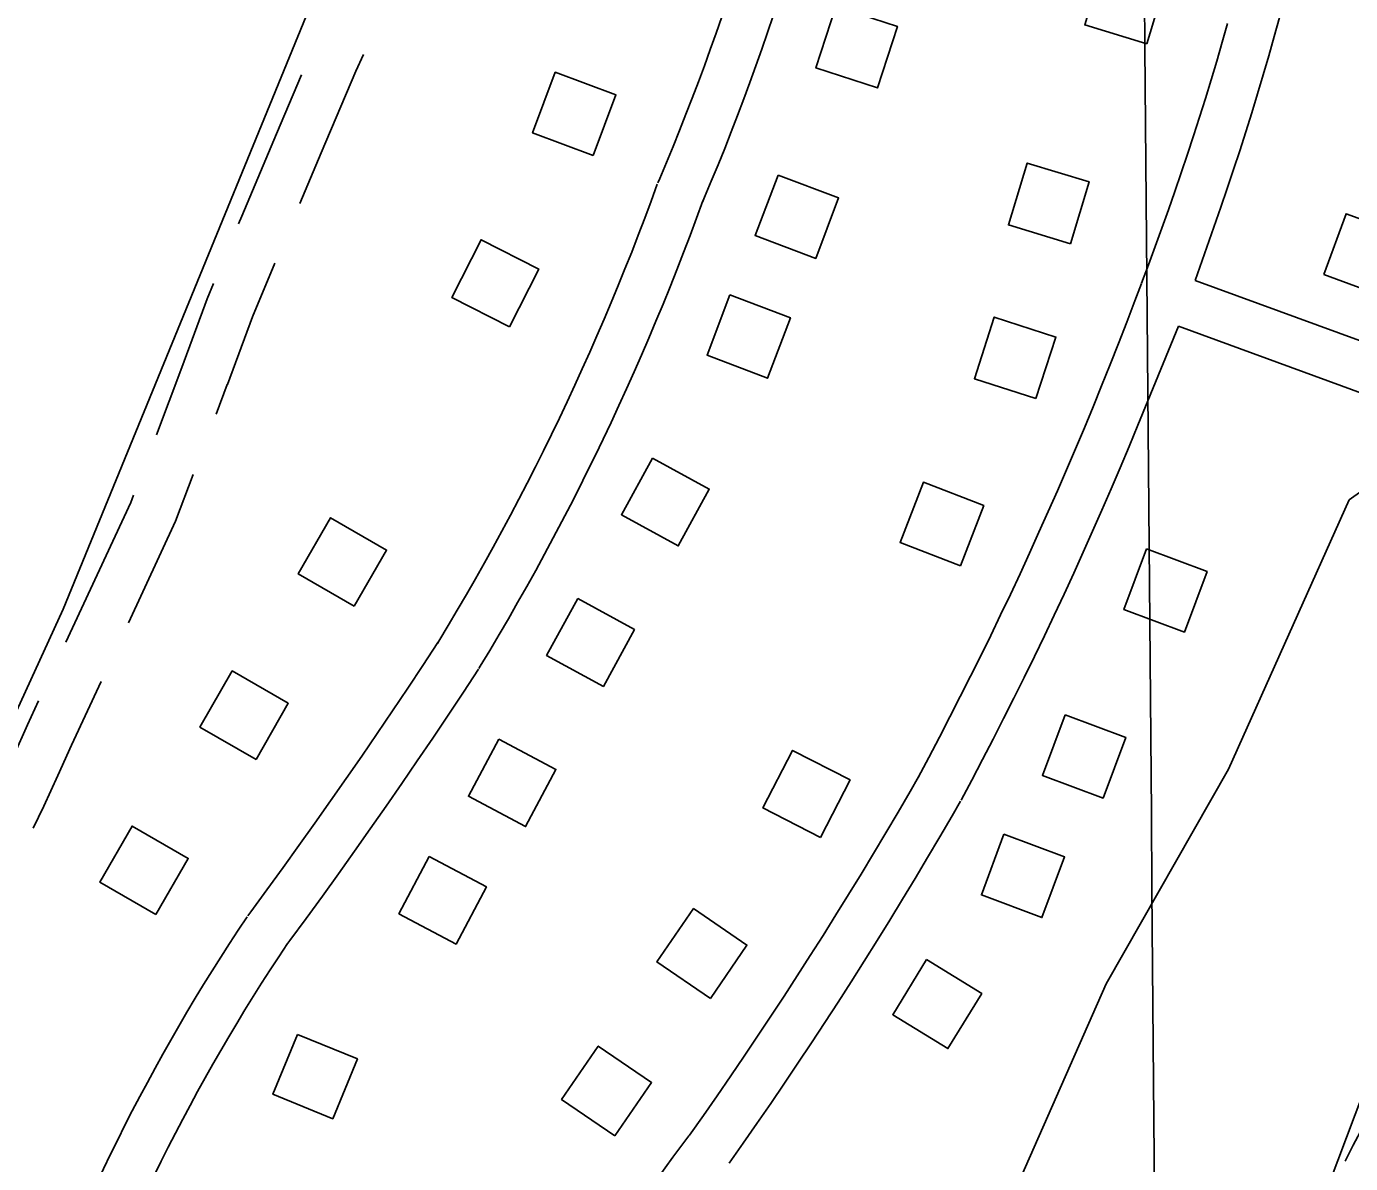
# Model space of a CAD drawing. Extents: x 3568792 to 3606828, y 529143 to 554785.
# Drawn here: x 3586193 to 3587012, y 537335 to 538038 of the extents above; entities that cross this region are included whole.
import ezdxf

# ---------------------------------------------------------------- set-up
doc = ezdxf.new("R2010")
doc.units = 0
for name, color, linetype in [('V-BLDG-OTLN', 7, 'Continuous'), ('V-GRID-MAJR', 7, 'Continuous'), ('V-ROAD-CNTR', 7, 'Continuous'), ('V-SITE-OTLN', 7, 'Continuous')]:
    doc.layers.add(name, color=color, linetype=linetype)

msp = doc.modelspace()

# ---------------------------------------------------------------- linework, layer by layer
at = {"layer": 'V-BLDG-OTLN'}
for points in [[(3586885.5751903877, 538027.18691936), (3586897.175167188, 538065.4688427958), (3586858.8942437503, 538077.067819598), (3586847.2942669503, 538038.7868961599)], [(3586693.4605746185, 538050.2858731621), (3586681.0605994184, 538012.2559492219), (3586719.0905233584, 537999.85697402), (3586731.48949856, 538037.8858979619)], [(3586543.47487459, 537958.0850575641), (3586557.46484661, 537995.5589826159), (3586519.9909215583, 538009.547954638), (3586506.0009495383, 537972.0740295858)], [(3586838.3782847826, 537903.585166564), (3586849.9782615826, 537941.86709), (3586811.6973381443, 537953.466066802), (3586800.0973613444, 537915.185143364)], [(3586657.716646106, 537946.05208163), (3586643.54467445, 537908.6481564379), (3586680.9485996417, 537894.4751847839), (3586695.121571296, 537931.8791099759)], [(3586995.024971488, 537884.565204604), (3587032.592896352, 537870.8312320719), (3587046.327868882, 537908.399156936), (3587008.7599440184, 537922.133129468)], [(3586491.7089781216, 537852.23726926), (3586509.832941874, 537887.8951979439), (3586474.1740131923, 537906.019161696), (3586456.0510494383, 537870.3612330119)], [(3586627.981705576, 537872.026229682), (3586613.8097339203, 537834.6223044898), (3586651.213659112, 537820.449332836), (3586665.386630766, 537857.853258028)], [(3586817.0993273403, 537807.8803579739), (3586829.393302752, 537845.9442818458), (3586791.3303788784, 537858.239257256), (3586779.035403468, 537820.1753333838)], [(3586580.062801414, 537771.1474314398), (3586560.870839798, 537736.051501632), (3586595.965769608, 537716.8595400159), (3586615.1577312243, 537751.9554698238)], [(3586770.475420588, 537704.4705647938), (3586784.867391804, 537741.79249015), (3586747.5454664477, 537756.1834613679), (3586733.15449523, 537718.8615360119)], [(3586395.8080489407, 537679.569994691), (3586415.770009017, 537714.2319253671), (3586381.107078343, 537734.1948854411), (3586361.1451182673, 537699.531954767)], [(3586885.4061907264, 537715.0005437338), (3586871.4122187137, 537677.5286186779), (3586908.8851437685, 537663.5346466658), (3586922.878115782, 537701.0075717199)], [(3586533.863893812, 537684.28260517), (3586514.6719321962, 537649.1866753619), (3586549.7668620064, 537629.9947137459), (3586568.9588236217, 537665.090643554)], [(3586335.05029144, 537584.9208038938), (3586355.0122515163, 537619.58273457), (3586320.349320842, 537639.545694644), (3586300.3873607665, 537604.88276397)], [(3586835.0802913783, 537612.456748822), (3586821.086319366, 537574.984823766), (3586858.55924442, 537560.990851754), (3586872.552216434, 537598.463776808)], [(3586485.100991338, 537597.445778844), (3586466.3370288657, 537562.1198494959), (3586501.661958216, 537543.355887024), (3586520.426920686, 537578.6808163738)], [(3586683.9475936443, 537536.6049005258), (3586702.227557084, 537572.18282937), (3586666.6486282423, 537590.4627928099), (3586648.368664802, 537554.883863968)], [(3586273.188415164, 537489.0079957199), (3586293.1503752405, 537523.6699263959), (3586258.4874445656, 537543.6328864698), (3586238.5254844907, 537508.969955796)], [(3586797.3413668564, 537538.6068965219), (3586783.347394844, 537501.1349714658), (3586820.8203198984, 537487.1409994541), (3586834.813291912, 537524.6139245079)], [(3586442.141077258, 537524.8149241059), (3586423.3771147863, 537489.4889947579), (3586458.702044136, 537470.7250322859), (3586477.467006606, 537506.0499616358)], [(3586615.858729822, 537437.1330994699), (3586638.480684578, 537470.121033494), (3586605.4927505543, 537492.74298825), (3586582.8697958, 537459.7550542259)], [(3586749.503462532, 537461.14805144), (3586728.5575044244, 537427.070119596), (3586762.6344362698, 537406.1241614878), (3586783.5803943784, 537440.2020933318)], [(3586360.691240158, 537414.967143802), (3586345.493270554, 537377.9672178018), (3586382.4931965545, 537362.7682482), (3586397.691166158, 537399.7681741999)], [(3586556.886847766, 537352.149269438), (3586579.5088025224, 537385.1372034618), (3586546.520868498, 537407.7591582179), (3586523.897913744, 537374.7712241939)]]:
    msp.add_lwpolyline(points, close=True, dxfattribs=at)
at = {"layer": 'V-GRID-MAJR'}
msp.add_spline([(3586912.77, 534664.873), (3586861.669, 540722.205), (3586810.539, 546783.005), (3586759.409, 552843.8200000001), (3586759.38, 552847.2710000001)], degree=3, dxfattribs=at)
at = {"layer": 'V-ROAD-CNTR'}
for p, q in [((3587721.23251907, 537585.8528020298), (3586915.520130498, 537880.85221203)), ((3586289.241969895, 537827.1349199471), (3586273.5681436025, 537785.4560696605)), ((3586317.322030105, 537816.5750800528), (3586310.4524500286, 537798.3079259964))]:
    msp.add_line(p, q, dxfattribs=at)
for points in [[(3586915.520130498, 537880.85221203), (3586931.360098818, 537926.148121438), (3586935.338090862, 537937.766098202), (3586939.2390830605, 537949.4090749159), (3586943.065075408, 537961.0780515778), (3586946.813067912, 537972.7720281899), (3586950.485060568, 537984.4910047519), (3586954.07905338, 537996.232981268), (3586957.5960463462, 538007.9969577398), (3586961.0350394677, 538019.7859341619), (3586964.3970327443, 538031.5959105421), (3586967.683026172, 538043.427886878), (3586970.8890197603, 538055.28186317), (3586974.018013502, 538067.1568394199), (3586977.0690074, 538079.0508156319), (3586980.0420014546, 538090.9657918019), (3586982.9359956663, 538102.8997679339), (3586985.7519900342, 538114.85174403), (3586988.489984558, 538126.8227200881), (3586991.1479792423, 538138.8116961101), (3586993.727974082, 538150.8166720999), (3586996.22896908, 538162.838648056), (3586998.626964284, 538174.7586242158)], [(3586622.866715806, 538043.8308860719), (3586619.373722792, 538033.725906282), (3586615.8067299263, 538023.6459264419), (3586612.1657372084, 538013.5939465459), (3586608.4497446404, 538003.5689665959), (3586604.660752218, 537993.5719865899), (3586600.796759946, 537983.6040065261), (3586596.8587678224, 537973.6640264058), (3586592.846775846, 537963.753046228), (3586588.763784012, 537953.87206599), (3586584.5987923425, 537944.004085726), (3586583.380794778, 537941.1580914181)], [(3586654.7456520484, 538044.4788847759), (3586651.2566590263, 538034.1369054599), (3586647.691666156, 538023.82192609), (3586644.0506734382, 538013.533946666), (3586640.333680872, 538003.2719671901), (3586636.541688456, 537993.0389876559), (3586632.672696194, 537982.834008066), (3586628.7287040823, 537972.6580284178), (3586624.708712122, 537962.5120487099), (3586620.61472031, 537952.395068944), (3586616.4457286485, 537942.310089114), (3586612.2087371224, 537932.27210919), (3586610.9627396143, 537929.3581150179)], [(3586882.301196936, 537879.156215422), (3586886.605188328, 537890.4991927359), (3586890.818179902, 537901.8231700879), (3586894.9581716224, 537913.176147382), (3586899.021163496, 537924.554124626), (3586903.010155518, 537935.960101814), (3586906.9241476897, 537947.390078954), (3586910.763140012, 537958.8470560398), (3586914.527132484, 537970.3300330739), (3586918.2151251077, 537981.836010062), (3586921.827117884, 537993.3649870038), (3586925.3631108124, 538004.9189638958), (3586928.8241038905, 538016.4949407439), (3586932.2090971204, 538028.0939175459), (3586935.517090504, 538039.7158943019)], [(3586401.399761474, 538020.449083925), (3586396.831312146, 538010.2936635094), (3586375.3205568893, 537959.7463790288), (3586362.1339157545, 537928.4833636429)], [(3586363.222024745, 538007.9302296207), (3586347.697443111, 537971.4496209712), (3586326.260858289, 537920.6275598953), (3586324.2570090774, 537915.8341972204)], [(3586583.08479537, 537940.411092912), (3586579.2198031, 537929.8441140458), (3586575.29981094, 537919.354135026), (3586571.30481893, 537908.8931559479), (3586567.2358270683, 537898.461176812), (3586563.093835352, 537888.0561976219), (3586558.8788437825, 537877.68221837), (3586554.5888523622, 537867.3392390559), (3586550.2268610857, 537857.024259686), (3586545.791869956, 537846.7432802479), (3586541.282878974, 537836.49230075), (3586536.7038881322, 537826.2733211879), (3586532.050897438, 537816.088341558), (3586527.326906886, 537805.9353618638), (3586522.52991648, 537795.8153821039), (3586517.6629262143, 537785.731402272), (3586512.7239360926, 537775.680422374), (3586507.71494611, 537765.665442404), (3586502.633956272, 537755.6874623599), (3586497.4829665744, 537745.7434822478), (3586492.2609770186, 537735.83750206), (3586486.9699876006, 537725.9685217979), (3586481.608998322, 537716.1375414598), (3586476.179009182, 537706.3445610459), (3586470.679020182, 537696.5895805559), (3586465.111031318, 537686.8745999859), (3586459.473042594, 537677.1986193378), (3586453.767054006, 537667.5626386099), (3586447.982065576, 537657.9486578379), (3586447.177067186, 537656.6226604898)], [(3586611.2587390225, 537930.105113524), (3586607.357746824, 537919.4401348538), (3586603.363754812, 537908.75215623), (3586599.292762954, 537898.091177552), (3586595.147771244, 537887.461198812), (3586590.925779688, 537876.8602200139), (3586586.6307882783, 537866.2902411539), (3586582.260797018, 537855.749262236), (3586577.81480591, 537845.240283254), (3586573.295814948, 537834.7633042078), (3586568.702824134, 537824.3183250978), (3586564.035833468, 537813.905345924), (3586559.29484295, 537803.5263666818), (3586554.4808525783, 537793.1813873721), (3586549.5938623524, 537782.8714079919), (3586544.6348722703, 537772.5954285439), (3586539.601882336, 537762.3544490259), (3586534.4968925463, 537752.1494694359), (3586529.3199028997, 537741.9814897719), (3586524.0709133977, 537731.8495100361), (3586518.7509240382, 537721.7555302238), (3586513.3599348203, 537711.700550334), (3586507.8969457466, 537701.6815703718), (3586502.362956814, 537691.7025903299), (3586496.7589680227, 537681.7636102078), (3586491.0849793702, 537671.8646300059), (3586485.340990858, 537662.004649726), (3586479.5270024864, 537652.1866693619), (3586473.656014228, 537642.4286888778), (3586472.819015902, 537641.050691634)], [(3586346.643825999, 537891.6045367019), (3586332.7965562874, 537858.4807939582), (3586317.3532984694, 537816.6589862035)], [(3586308.8290596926, 537878.9293461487), (3586304.873443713, 537869.4672060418), (3586289.2107015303, 537827.0510137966)], [(3586744.320472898, 537573.6948263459), (3586750.9494596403, 537586.1618014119), (3586757.48944656, 537598.6277764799), (3586763.957433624, 537611.130751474), (3586770.35442083, 537623.6697263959), (3586776.6814081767, 537636.2457012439), (3586782.9373956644, 537648.855676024), (3586789.122383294, 537661.5016507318), (3586795.235371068, 537674.1816253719), (3586801.275358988, 537686.896599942), (3586807.2443470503, 537699.6455744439), (3586813.1423352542, 537712.4275488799), (3586818.967323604, 537725.243523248), (3586824.7183121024, 537738.0914975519), (3586830.3983007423, 537750.9724717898), (3586836.005289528, 537763.884445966), (3586841.53927846, 537776.8284200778), (3586846.99926754, 537789.80239413), (3586852.3872567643, 537802.80736812), (3586857.700246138, 537815.8433420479), (3586862.940235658, 537828.908315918), (3586868.106225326, 537842.003289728), (3586873.197215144, 537855.12726348), (3586878.217205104, 537868.2842371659), (3586882.2831969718, 537879.1092155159)], [(3586770.808419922, 537559.610854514), (3586777.4774065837, 537572.151829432), (3586784.095393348, 537584.7678042), (3586790.641380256, 537597.420778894), (3586797.1163673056, 537610.1117535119), (3586803.5193545, 537622.83772806), (3586809.84934184, 537635.5997025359), (3586816.1083293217, 537648.39767694), (3586822.295316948, 537661.2316512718), (3586828.40930472, 537674.0986255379), (3586834.450292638, 537687.001599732), (3586840.418280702, 537699.9375738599), (3586846.3132689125, 537712.90754792), (3586852.13425727, 537725.909521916), (3586857.8822457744, 537738.9444958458), (3586863.557234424, 537752.0124697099), (3586869.157223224, 537765.1124435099), (3586874.6832121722, 537778.24241725), (3586880.1352012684, 537791.405390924), (3586905.123151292, 537852.7122683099)], [(3587709.7975419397, 537554.688864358), (3587432.697096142, 537656.755660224), (3587389.846181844, 537675.2366232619), (3586905.123151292, 537852.7122683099)], [(3586296.2910522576, 537760.8988287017), (3586285.2453212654, 537732.0523821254), (3586256.147539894, 537669.3654108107)], [(3586259.2661578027, 537748.1003179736), (3586257.598678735, 537743.7456178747), (3586217.459029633, 537657.2705358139)], [(3586447.4640666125, 537657.0766595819), (3586438.1720851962, 537642.94268785), (3586428.831103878, 537628.881715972), (3586419.4251226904, 537614.864744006), (3586409.952141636, 537600.8937719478), (3586400.414160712, 537586.965799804), (3586390.8101799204, 537573.0828275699), (3586381.141199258, 537559.2468552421), (3586371.4072187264, 537545.4558828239), (3586361.607238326, 537531.711910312), (3586351.743258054, 537518.0129377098), (3586341.8152779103, 537504.360965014), (3586331.813297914, 537490.7449922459), (3586329.9723015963, 537488.2529972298)], [(3586472.532016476, 537640.5966925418), (3586463.20003514, 537626.4027209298), (3586453.781053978, 537612.2237492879), (3586444.297072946, 537598.0887775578), (3586434.744092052, 537583.9998057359), (3586425.126111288, 537569.9558338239), (3586415.4421306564, 537555.9568618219), (3586405.691150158, 537542.0048897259), (3586395.8751697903, 537528.0979175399), (3586385.993189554, 537514.2379452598), (3586376.047209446, 537500.4249728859), (3586366.03522947, 537486.6590004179), (3586355.9672496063, 537472.951027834), (3586354.10025334, 537470.4250328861)], [(3586239.3063703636, 537633.0835411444), (3586221.0575552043, 537593.7691020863), (3586212.591642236, 537574.9428620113), (3586203.876204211, 537556.052867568), (3586197.372543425, 537542.3035324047)], [(3586200.6178601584, 537620.9886662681), (3586193.7704447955, 537606.2368979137), (3586185.2903577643, 537587.3791379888), (3586176.6957957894, 537568.751132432), (3586167.922529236, 537550.2036425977), (3586158.9713529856, 537531.7452547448), (3586158.2984731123, 537530.3916657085)], [(3586602.9517556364, 537352.6672684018), (3586611.5277384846, 537364.8442440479), (3586620.016721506, 537377.0342196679), (3586628.4397046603, 537389.2691951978), (3586636.796687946, 537401.5491706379), (3586645.088671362, 537413.874145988), (3586653.312654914, 537426.2421212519), (3586661.4726385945, 537438.6560964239), (3586669.565622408, 537451.1110715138), (3586677.58960636, 537463.6100465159), (3586685.548590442, 537476.1540214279), (3586693.4405746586, 537488.7379962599), (3586701.2635590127, 537501.3639710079), (3586709.018543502, 537514.033945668), (3586716.707528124, 537526.7429202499), (3586724.326512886, 537539.493894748), (3586731.8774977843, 537552.285869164), (3586739.363482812, 537565.121843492), (3586744.572472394, 537574.1498254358)], [(3586627.477706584, 537335.3913029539), (3586636.101689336, 537347.6342784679), (3586644.6806721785, 537359.956253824), (3586653.195655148, 537372.32322909), (3586661.6426382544, 537384.737204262), (3586670.02462149, 537397.194179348), (3586678.3386048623, 537409.69815434), (3586686.5845883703, 537422.244129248), (3586694.765572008, 537434.835104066), (3586702.8775557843, 537447.4700787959), (3586710.922539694, 537460.1480534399), (3586718.898523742, 537472.8680279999), (3586726.8075079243, 537485.632002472), (3586734.646492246, 537498.4379768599), (3586742.4174767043, 537511.2849511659), (3586750.120461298, 537524.1739253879), (3586757.7534460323, 537537.103899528), (3586765.313430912, 537550.069873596), (3586770.5564204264, 537559.1558554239)], [(3586329.5463024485, 537487.644998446), (3586324.0603134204, 537479.3970149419), (3586318.6083243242, 537471.0530316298), (3586313.224335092, 537462.664048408), (3586307.908345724, 537454.23306527), (3586302.6613562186, 537445.7590822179), (3586297.483366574, 537437.242099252), (3586292.373376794, 537428.68311637), (3586287.3343868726, 537420.0831335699), (3586282.36539681, 537411.4431508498), (3586277.467406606, 537402.762168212), (3586272.639416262, 537394.0431856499), (3586267.8814257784, 537385.2832031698), (3586263.1964351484, 537376.4862207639), (3586258.582444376, 537367.6512384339), (3586254.0404534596, 537358.7782561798), (3586249.5704624, 537349.8692739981), (3586245.173471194, 537340.924291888), (3586240.8534798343, 537331.9543098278), (3586238.3644848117, 537326.6983203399)], [(3586354.526252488, 537471.0330316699), (3586349.108263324, 537462.885047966), (3586343.788273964, 537454.745064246), (3586338.536284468, 537446.5620806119), (3586333.35029484, 537438.3370970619), (3586328.231305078, 537430.0691135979), (3586323.179315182, 537421.7601302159), (3586318.19532515, 537413.411146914), (3586313.28033498, 537405.0231636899), (3586308.4333446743, 537396.5931805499), (3586303.6533542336, 537388.1241974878), (3586298.9433636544, 537379.6172145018), (3586294.3033729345, 537371.0732315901), (3586289.7323820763, 537362.4902487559), (3586285.23039108, 537353.8712659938), (3586280.80039994, 537345.216283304), (3586276.438408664, 537336.5253006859), (3586272.149417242, 537327.7983181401), (3586267.92542569, 537319.0263356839), (3586265.476430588, 537313.8563460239)], [(3587008.245589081, 537336.5240428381), (3587013.221041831, 537346.4275119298), (3587019.077734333, 537357.6205287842), (3587025.1255023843, 537368.714055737), (3587031.355894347, 537379.7047242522), (3587037.7690956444, 537390.5882890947), (3587044.366380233, 537401.3637178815), (3587051.140732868, 537412.0261816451), (3587058.094251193, 537422.5753270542), (3587058.365763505, 537422.9725682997)], [(3586516.502928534, 537213.456546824), (3586520.10492133, 537220.7165323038), (3586523.8129139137, 537228.005517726), (3586527.592906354, 537235.2605032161), (3586531.4458986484, 537242.4744887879), (3586535.3698908, 537249.651474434), (3586539.365882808, 537256.78846016), (3586543.4318746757, 537263.884445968), (3586547.5688664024, 537270.940431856), (3586551.7758579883, 537277.955417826), (3586556.052849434, 537284.927403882), (3586560.3998407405, 537291.8573900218), (3586564.813831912, 537298.7413762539), (3586569.296822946, 537305.5833625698), (3586573.8478138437, 537312.3793489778), (3586578.466804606, 537319.1303354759), (3586583.1517952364, 537325.8333220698), (3586587.9037857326, 537332.491308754), (3586592.722776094, 537339.1012955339), (3586597.605766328, 537345.6622824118), (3586602.535756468, 537352.1482694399), (3586603.323754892, 537353.1722673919)]]:
    msp.add_lwpolyline(points, dxfattribs=at)
at = {"layer": 'V-SITE-OTLN'}
msp.add_lwpolyline([(3586438.0840000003, 538769.171), (3586567.864, 538863.099), (3586605.809, 538877.531), (3586650.844, 538865.454), (3586680.643, 538844.212), (3586676.5530000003, 538825.432), (3586586.6010000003, 538745.908), (3586545.489, 538656.128), (3586503.3170000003, 538504.16), (3586428.327, 538196.295), (3586215.917, 537677.764), (3586125.862, 537481.371), (3586093.279, 537449.883), (3586055.88, 537467.481), (3586011.903, 537541.746), (3585992.65, 537628.786), (3586001.8910000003, 537728.533), (3586029.909, 537824.191), (3586083.163, 537962.776), (3586159.036, 538100.975), (3586303.833, 538302.09), (3586393.921, 538500.367), (3586418.075, 538590.436), (3586436.833, 538695.679)], close=True, dxfattribs=at)
for points in [[(3586672.4280000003, 536773.928), (3586709.8510000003, 537017.138), (3586793.748, 537294.691), (3586860.418, 537446.241), (3586936.19, 537578.7880000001), (3587010.6580000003, 537745.286), (3587046.913, 537771.058)], [(3587035.289, 537420.643), (3586940.534, 537169.665), (3586847.248, 536894.158), (3586641.7290000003, 536369.305)]]:
    msp.add_lwpolyline(points, dxfattribs=at)

doc.saveas('drawing.dxf')
